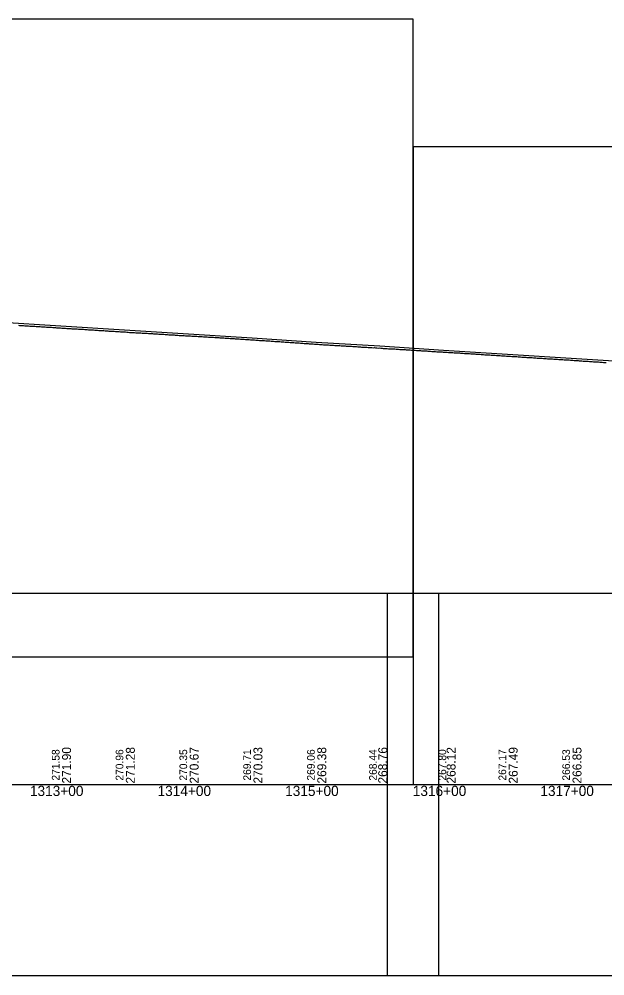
# Model space of a CAD drawing. Extents: x -3627 to 47473, y 2850 to 4350.
# Drawn here: x 18645 to 19104, y 2850 to 3600 of the extents above; entities that cross this region are included whole.
import ezdxf

# ---------------------------------------------------------------- set-up
doc = ezdxf.new("R2010")
doc.units = 0
for name, color, linetype in [('RD_DDB_Profile_EX', 7, 'Continuous'), ('RD_DDB_Profile_PR', 7, 'Continuous'), ('RD_DDB_StaTX', 7, 'Continuous'), ('RD_DDB_StripGrade', 7, 'Continuous'), ('RD_GPK_Profile_Cell', 7, 'Continuous'), ('RD_SHT_ShtClip', 7, 'Continuous')]:
    doc.layers.add(name, color=color, linetype=linetype)

msp = doc.modelspace()

# ---------------------------------------------------------------- linework, layer by layer
at = {"layer": 'RD_DDB_Profile_EX'}
for points in [[(18644.086352, 3359.999265), (18645.079772, 3359.917705), (18646.087115, 3359.877065), (18647.080535, 3359.81807), (18648.087878, 3359.727395), (18649.081298, 3359.66844), (18650.087663, 3359.609495), (18651.083601, 3359.51869), (18652.08144, 3359.501555), (18653.083386, 3359.441885), (18654.077774, 3359.392235), (18655.084146, 3359.269285), (18656.084555, 3359.20985), (18657.080482, 3359.20101), (18658.080891, 3359.10954)], [(18658.080891, 3359.10954), (18659.079711, 3359.01055), (18660.081654, 3358.968955), (18661.083032, 3359.000605), (18662.077426, 3358.900925), (18663.083239, 3358.80137), (18664.085174, 3358.75072), (18665.079569, 3358.660035), (18666.080948, 3358.609725), (18667.078809, 3358.56951), (18668.081714, 3358.49216), (18669.083091, 3358.45081), (18670.076512, 3358.432945), (18671.082333, 3358.333465), (18672.085235, 3358.232905), (18673.078657, 3358.19207), (18674.08003, 3358.13268), (18675.085853, 3358.042185), (18676.081777, 3357.99237), (18677.082175, 3357.91478), (18678.076575, 3357.847235), (18679.082402, 3357.80685), (18680.084322, 3357.77393), (18681.078722, 3357.683305), (18682.080093, 3357.573905), (18683.084944, 3357.574245), (18684.08087, 3357.52446), (18685.08224, 3357.43304), (18686.082623, 3357.341495), (18687.0815, 3357.28372), (18688.084389, 3357.233165), (18689.077814, 3357.210255), (18690.07918, 3357.15996), (18691.080543, 3357.05063), (18692.080939, 3356.9926), (18693.081329, 3356.960055), (18694.075734, 3356.878265), (18695.081574, 3356.86965), (18696.075973, 3356.737695), (18697.076367, 3356.719495), (18698.083729, 3356.61081), (18699.078129, 3356.552195), (18700.083987, 3356.493765), (18701.078381, 3356.444095), (18702.078781, 3356.343565), (18703.077682, 3356.31838), (18704.07905, 3356.22674), (18705.074931, 3356.144525), (18706.080806, 3356.09498), (18707.074236, 3356.027655), (18708.075607, 3355.96847), (18709.074509, 3355.87856), (18710.075882, 3355.86944), (18711.070263, 3355.795875), (18712.077628, 3355.75483), (18713.071058, 3355.66361), (18714.076965, 3355.613985), (18715.078339, 3355.522315), (18716.072716, 3355.46395), (18717.078634, 3355.31432), (18718.072067, 3355.347335), (18719.074892, 3355.30543), (18720.073806, 3355.21496), (18721.075186, 3355.11466), (18722.069552, 3355.047905), (18723.074555, 3355.00667), (18724.06892, 3354.956955), (18725.070299, 3354.898135), (18726.070649, 3354.832295), (18727.072034, 3354.79031), (18728.070954, 3354.74151), (18729.07142, 3354.674165), (18730.070845, 3354.500145), (18731.065684, 3354.44184), (18732.071652, 3354.40888), (18733.066485, 3354.417175), (18734.0645, 3354.359765), (18735.071872, 3354.26822), (18736.066687, 3354.17641), (18737.064709, 3354.160935), (18738.064105, 3354.09564), (18739.065512, 3354.05329), (18740.064906, 3354.0201), (18741.06429, 3353.9208), (18742.064833, 3353.87035), (18743.065089, 3353.863295), (18744.05852, 3353.763435), (18745.057894, 3353.706405), (18746.064408, 3353.648775), (18747.05869, 3353.5991), (18748.058053, 3353.54233), (18749.063281, 3353.457995), (18750.058847, 3353.40817), (18751.058199, 3353.359025), (18752.056271, 3353.25251), (18753.058166, 3353.209335), (18754.058332, 3353.16782), (18755.05176, 3353.06796), (18756.058309, 3353.018105), (18757.0564, 3352.969015), (18758.051879, 3352.919175)], [(18758.051879, 3352.919175), (18759.0512, 3352.827255), (18760.056538, 3352.80574), (18761.051195, 3352.755775), (18762.05008, 3352.62132), (18763.056662, 3352.535755), (18764.0513, 3352.528645), (18765.050179, 3352.50144), (18766.052086, 3352.40774), (18767.052782, 3352.378565), (18768.047421, 3352.27859), (18769.049329, 3352.170825), (18770.050799, 3352.09875), (18771.057372, 3352.048945), (18772.052023, 3352.048985), (18773.052699, 3351.962855), (18774.055396, 3351.947705), (18775.050063, 3351.833135), (18776.050729, 3351.77504), (18777.052633, 3351.781485), (18778.047316, 3351.73893), (18779.053422, 3351.63947), (18780.055326, 3351.58862), (18781.055964, 3351.53793), (18782.050659, 3351.487965), (18783.053383, 3351.394815), (18784.054011, 3351.38661), (18785.04872, 3351.2942), (18786.055256, 3351.24439), (18787.055874, 3351.193745), (18788.058604, 3351.09313), (18789.053326, 3351.03553), (18790.053933, 3350.99252), (18791.055834, 3350.941725), (18792.051414, 3350.868775), (18793.056626, 3350.784575), (18794.058527, 3350.675975), (18795.053269, 3350.683755), (18796.053856, 3350.64866), (18797.056613, 3350.598095), (18798.057183, 3350.48962), (18799.051948, 3350.347525), (18800.058449, 3350.321305), (18801.059875, 3350.305175), (18802.054642, 3350.263095), (18803.056549, 3350.186345), (18804.057099, 3350.12798), (18805.059876, 3350.061505), (18806.053304, 3349.969675), (18807.05979, 3349.92782), (18808.061205, 3349.877535), (18809.055998, 3349.8195), (18810.057901, 3349.76083), (18811.055911, 3349.661725), (18812.058691, 3349.603185), (18813.059219, 3349.54453), (18814.058602, 3349.495445), (18815.061384, 3349.40297), (18816.054812, 3349.34505), (18817.056716, 3349.28619), (18818.054723, 3349.203425), (18819.057505, 3349.10291), (18820.059409, 3349.04409), (18821.057414, 3349.045145), (18822.060198, 3348.952695), (18823.053626, 3348.844755), (18824.060105, 3348.794915), (18825.054904, 3348.744935), (18826.05632, 3348.63641), (18827.062797, 3348.586585), (18828.056226, 3348.520585), (18829.059013, 3348.47803), (18830.052441, 3348.37822), (18831.058917, 3348.33651), (18832.05372, 3348.294635), (18833.055134, 3348.18609), (18834.061609, 3348.10251), (18835.055038, 3348.060775), (18836.057827, 3348.043995), (18837.057201, 3347.944905), (18838.057729, 3347.86993), (18839.052535, 3347.81183), (18840.053949, 3347.73577), (18841.060421, 3347.69409), (18842.05523, 3347.594105), (18843.056642, 3347.58552), (18844.056017, 3347.46082), (18845.056541, 3347.410325), (18846.051351, 3347.38589), (18847.058711, 3347.244375), (18848.052138, 3347.220205), (18849.054045, 3347.169305), (18850.060026, 3347.04429), (18851.054833, 3346.98618), (18852.055353, 3346.927375), (18853.057251, 3346.8683), (18854.05297, 3346.776755), (18855.053481, 3346.709555), (18856.059942, 3346.659765), (18857.054271, 3346.58488), (18858.056174, 3346.53409)], [(18858.056174, 3346.53409), (18859.058078, 3346.433305), (18860.051506, 3346.391805), (18861.054323, 3346.341255), (18862.059357, 3346.29156), (18863.054199, 3346.233235), (18864.057018, 3346.149405), (18865.057498, 3345.98258), (18866.052354, 3345.95731), (18867.052827, 3345.93988), (18868.06019, 3345.840215), (18869.055049, 3345.79867), (18870.055519, 3345.806625), (18871.058351, 3345.61351), (18872.051779, 3345.58075), (18873.058211, 3345.53942), (18874.059598, 3345.44756), (18875.061495, 3345.34689), (18876.054924, 3345.297045), (18877.057764, 3345.28792), (18878.058198, 3345.26135), (18879.057615, 3345.17104), (18880.058995, 3345.053335), (18881.060888, 3345.019755), (18882.055266, 3344.944185), (18883.057166, 3344.801895), (18884.057582, 3344.77742), (18885.057958, 3344.71989), (18886.058381, 3344.669235), (18887.060271, 3344.6184), (18888.05466, 3344.4688), (18889.056557, 3344.41797), (18890.057923, 3344.3587), (18891.057351, 3344.3273), (18892.057756, 3344.24431), (18893.053639, 3344.194485), (18894.058557, 3344.085995), (18895.060444, 3344.085275), (18896.054841, 3344.02682), (18897.061245, 3343.959405), (18898.055637, 3343.91859), (18899.05753, 3343.891315), (18900.055478, 3343.81021), (18901.058327, 3343.70955), (18902.051758, 3343.668515), (18903.058166, 3343.627435), (18904.054034, 3343.545125), (18905.054447, 3343.51825), (18906.061814, 3343.409875), (18907.055244, 3343.310075), (18908.057137, 3343.25919), (18909.056041, 3343.278095), (18910.057934, 3343.209795), (18911.052848, 3343.109805), (18912.057774, 3343.02765), (18913.052684, 3342.96892), (18914.053617, 3342.926685), (18915.060021, 3342.88564), (18916.05494, 3342.82685), (18917.056834, 3342.76722), (18918.056262, 3342.677015), (18919.058159, 3342.602755), (18920.053085, 3342.60276), (18921.054992, 3342.49325), (18922.052911, 3342.444205), (18923.054812, 3342.46128), (18924.055735, 3342.392685), (18925.055168, 3342.266875), (18926.057065, 3342.17496), (18927.052008, 3342.20176), (18928.058395, 3342.11972), (18929.053335, 3342.042965), (18930.055245, 3341.933315), (18931.05466, 3341.8842), (18932.055055, 3341.778385), (18933.056959, 3341.72793), (18934.055407, 3341.637315), (18935.057309, 3341.636915), (18936.052264, 3341.586915), (18937.058642, 3341.527995), (18938.053596, 3341.486995), (18939.05551, 3341.41848), (18940.054926, 3341.36011), (18941.056844, 3341.309535), (18942.051805, 3341.17763), (18943.056642, 3341.100755), (18944.057564, 3341.049955), (18945.052533, 3340.98177), (18946.058901, 3340.97283), (18947.054426, 3340.93155), (18948.056349, 3340.780795), (18949.054772, 3340.74061), (18950.056692, 3340.73991), (18951.052243, 3340.689565), (18952.058596, 3340.59889), (18953.052586, 3340.467135), (18954.054517, 3340.47954), (18955.054497, 3340.389295), (18956.056435, 3340.34787), (18957.057361, 3340.32832), (18958.055767, 3340.28833)], [(18958.055767, 3340.28833), (18959.059291, 3340.23745), (18960.053296, 3340.08725), (18961.059626, 3340.006155), (18962.053631, 3339.97479), (18963.057185, 3339.924195), (18964.055569, 3339.884055), (18965.057517, 3339.83363), (18966.051531, 3339.71451), (18967.057848, 3339.605125), (18968.053485, 3339.52625), (18969.055444, 3339.544615), (18970.060718, 3339.454135), (18971.055772, 3339.39454), (18972.058339, 3339.303195), (18973.057739, 3339.22313), (18974.058663, 3339.20312), (18975.052693, 3339.162645), (18976.060644, 3339.11261), (18977.054677, 3339.02217), (18978.056646, 3338.922715), (18979.055, 3338.883165), (18980.058645, 3338.83223), (18981.052689, 3338.791835), (18982.058965, 3338.781245), (18983.059878, 3338.63067), (18984.089695, 3338.59126), (18984.642394, 3338.55076), (18985.648771, 3338.49095), (18986.643869, 3338.49094), (18987.64365, 3338.360525), (18988.640008, 3338.330655), (18989.644839, 3338.310725), (18990.646158, 3338.27014), (18991.641268, 3338.140095), (18992.642301, 3338.08992), (18993.643629, 3338.00931), (18994.643779, 3337.96997), (18995.643546, 3337.89974), (18996.64614, 3337.849515), (18997.639698, 3337.789505), (18998.641025, 3337.659415), (18999.647374, 3337.52905), (19000.642209, 3337.56918), (19001.643536, 3337.518675), (19002.638674, 3337.42883), (19003.643443, 3337.389155), (19004.646047, 3337.34907), (19005.639605, 3337.279655), (19006.640933, 3337.219295), (19007.642261, 3337.219105), (19008.642116, 3337.11847), (19009.643444, 3336.96796), (19010.644772, 3336.917455), (19011.63833, 3336.807265), (19012.640961, 3336.756865), (19013.639513, 3336.747395), (19014.640841, 3336.686435), (19015.642168, 3336.556515), (19016.63703, 3336.51717), (19017.643352, 3336.46725), (19018.638517, 3336.39654), (19019.643235, 3336.30712), (19020.639694, 3336.277885), (19021.63942, 3336.25685), (19022.639579, 3336.14722), (19023.640908, 3336.07761), (19024.635764, 3336.03815), (19025.64209, 3336.017615), (19026.64342, 3335.87747), (19027.641979, 3335.86781), (19028.644602, 3335.807135), (19029.638159, 3335.71757), (19030.644488, 3335.64706), (19031.639646, 3335.597045), (19032.645676, 3335.507745), (19033.640826, 3335.45773), (19034.641853, 3335.417755), (19035.640422, 3335.338845), (19036.641446, 3335.22845), (19037.637877, 3335.21837), (19038.643917, 3335.12809), (19039.638751, 3335.09874), (19040.644804, 3334.96935), (19041.638362, 3334.94933), (19042.639392, 3334.878845), (19043.639254, 3334.8001), (19044.640285, 3334.699805), (19045.636658, 3334.649965), (19046.642728, 3334.620545), (19047.636285, 3334.53067), (19048.64237, 3334.471295), (19049.637175, 3334.38158), (19050.638212, 3334.34113), (19051.63807, 3334.24228), (19052.639107, 3334.182135), (19053.634192, 3334.141945), (19054.640293, 3334.1022), (19055.64133, 3334.012675), (19056.641194, 3333.893245), (19057.642233, 3333.852655)], [(19057.642233, 3333.852655), (19058.637017, 3333.793265), (19059.641919, 3333.75322), (19060.6367, 3333.71318), (19061.639242, 3333.65309), (19062.639099, 3333.594535), (19063.640143, 3333.54421), (19064.63491, 3333.454135), (19065.639843, 3333.385265), (19066.634608, 3333.335635), (19067.640762, 3333.255115), (19068.635518, 3333.214875), (19069.638038, 3333.114485), (19070.637891, 3333.0966), (19071.637752, 3333.04609), (19072.638797, 3332.95524), (19073.638669, 3332.865625), (19074.639715, 3332.81536), (19075.634459, 3332.806255), (19076.640637, 3332.706665), (19077.635645, 3332.656665), (19078.636695, 3332.606365), (19079.63656, 3332.466635), (19080.637612, 3332.44778), (19081.63234, 3332.38884), (19082.638532, 3332.330105), (19083.633523, 3332.230105), (19084.633411, 3332.11658), (19085.639872, 3332.057425), (19086.634868, 3331.948165), (19087.64133, 3331.82055), (19088.636325, 3331.82055), (19089.637647, 3331.80694), (19090.636349, 3331.807785), (19091.637664, 3331.716465), (19092.632664, 3331.616465), (19093.639123, 3331.52584), (19094.634121, 3331.475835), (19095.635447, 3331.253345), (19096.634141, 3331.33528), (19097.635459, 3331.30694), (19098.635598, 3331.25766), (19099.636917, 3331.175645), (19100.637054, 3331.03544), (19101.638376, 3330.96645), (19102.63851, 3330.87631), (19103.632069, 3330.82642), (19104.633392, 3330.78519)]]:
    msp.add_lwpolyline(points, dxfattribs=at)
at = {"layer": 'RD_DDB_Profile_PR'}
msp.add_lwpolyline([(18627.33, 3362.71), (18677.33, 3359.498), (18727.33, 3356.3775), (18777.33, 3353.3695), (18827.33, 3350.169), (18877.33, 3346.8805), (18927.33, 3343.779), (18977.33, 3340.595), (19027.33, 3337.471), (19077.33, 3334.272), (19127.33, 3330.9625), (19177.33, 3327.86), (19227.33, 3324.65), (19277.33, 3321.1005), (19327.33, 3318.204), (19377.33, 3315.2845), (19427.33, 3312.2525), (19477.33, 3308.9935), (19527.33, 3306.1735), (19577.33, 3302.878)], dxfattribs=at)
at = {"layer": 'RD_GPK_Profile_Cell'}
msp.add_line((1000, 3000), (46705.077602, 3000), dxfattribs=at)
at = {"layer": 'RD_SHT_ShtClip'}
for points in [[(17453.33, 3600), (17453.33, 3100), (18953.33, 3100), (18953.33, 3100), (18953.33, 3600), (18953.33, 3600)], [(18953.33, 3500), (18953.33, 3000), (20453.33, 3000), (20453.33, 3000), (20453.33, 3500), (20453.33, 3500)], [(17433.33, 3150), (18973.33, 3150), (18973.33, 2850), (17433.33, 2850)], [(18933.33, 3150), (20473.33, 3150), (20473.33, 2850), (18933.33, 2850)]]:
    msp.add_lwpolyline(points, close=True, dxfattribs=at)

# ---------------------------------------------------------------- texts
at = {"layer": 'RD_DDB_StaTX'}
for s, p in [('1313+00', (18653.125471, 2991)), ('1314+00', (18753.125471, 2991)), ('1315+00', (18853.125471, 2991)), ('1316+00', (18953.125471, 2991)), ('1317+00', (19053.125471, 2991))]:
    msp.add_text(s, height=8, dxfattribs=at).set_placement(p)
at = {"layer": 'RD_DDB_StripGrade'}
for s, height, p in [('271.58', 6, (18676.33, 3003.073688)), ('271.90', 7, (18685.33, 3000.75)), ('270.96', 6, (18726.33, 3003.073688)), ('271.28', 7, (18735.33, 3000.75)), ('270.35', 6, (18776.33, 3003.073688)), ('270.67', 7, (18785.33, 3000.75)), ('269.71', 6, (18826.33, 3003.073688)), ('270.03', 7, (18835.33, 3000.75)), ('269.06', 6, (18876.33, 3003.073688)), ('269.38', 7, (18885.33, 3000.75)), ('268.44', 6, (18924.93662, 3003.073688)), ('268.76', 7, (18933.065043, 3000.75)), ('267.80', 6, (18979.33, 3003.073688)), ('268.12', 7, (18986.655567, 3000.75)), ('267.17', 6, (19026.33, 3003.073688)), ('267.49', 7, (19035.33, 3000.75)), ('266.53', 6, (19076.33, 3003.073688)), ('266.85', 7, (19085.33, 3000.75))]:
    msp.add_text(s, height=height, rotation=90, dxfattribs=at).set_placement(p)

doc.saveas('drawing.dxf')
